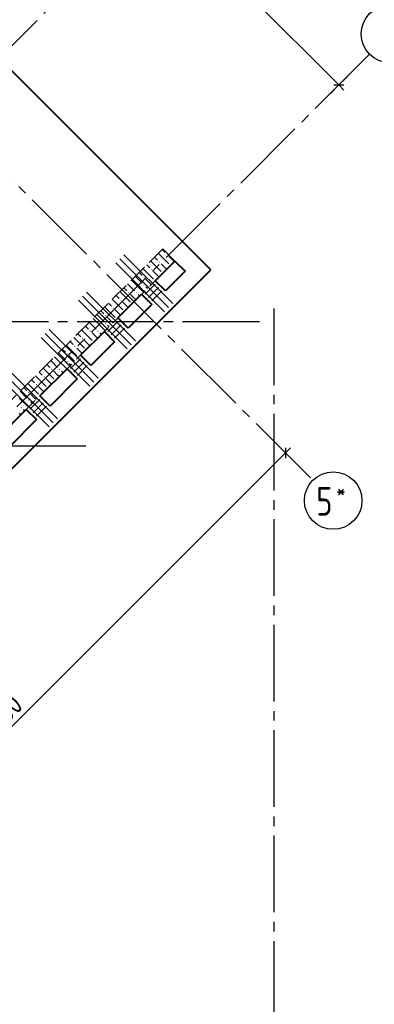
# Model space of a CAD drawing. Header units: millimetres. Extents: x 40580 to 1168286, y -220995 to 81020.
# Tile 375 of 419: x 984830 to 988526, y -120243 to -109970. Entities that reach past the tile are written whole.
import ezdxf

# ---------------------------------------------------------------- set-up
doc = ezdxf.new("R2010")
doc.units = ezdxf.units.MM
for name, pattern in [('______2', [270, 200, -70]), ('______5', [1100, 800, -100, 100, -100]), ('CENTER', [2, 1.25, -0.25, 0.25, -0.25])]:
    doc.linetypes.add(name, pattern=pattern)
for name, color, linetype, lineweight in [('Standard', 7, 'Continuous', 25), ('ОСИ', 7, 'CENTER', 15), ('Основная', 7, 'Continuous', 40), ('Ребро вкладыша арматура S1', 52, 'Continuous', 25), ('Ребро вкладыша арматура поперечная AW', 52, 'Continuous', 25)]:
    doc.layers.add(name, color=color, linetype=linetype, lineweight=lineweight)
doc.layers.add('ЖБ Стена верхний уровень', color=7, linetype='______2', true_color=0x656565)
doc.styles.add('GOST 2.304-81', font='txt')
doc.styles.add('ISOCPEUR', font='isocpeur.ttf')

msp = doc.modelspace()

# ---------------------------------------------------------------- hatches: boundary and pattern name
at = {"layer": 'ЖБ Стена верхний уровень', "linetype": 'Continuous', "lineweight": -3, "transparency": 33554687}
for points in [[(986359.1, -112418), (986365.6, -112411.5), (986372.1, -112418), (986365.6, -112424.5)], [(986199.1, -112578), (986205.6, -112571.5), (986212.1, -112578), (986205.6, -112584.5)], [(986279.1, -112498), (986285.6, -112491.5), (986292.1, -112498), (986285.6, -112504.5)], [(986119.1, -112658), (986125.6, -112651.5), (986132.1, -112658), (986125.6, -112664.5)], [(986119.1, -112738), (986125.6, -112731.5), (986132.1, -112738), (986125.6, -112744.5)], [(985879.1, -112898), (985885.6, -112891.5), (985892.1, -112898), (985885.6, -112904.5)], [(985959.1, -112818), (985965.6, -112811.5), (985972.1, -112818), (985965.6, -112824.5)], [(986039.1, -112818), (986045.6, -112811.5), (986052.1, -112818), (986045.6, -112824.5)], [(985799.1, -112978), (985805.6, -112971.5), (985812.1, -112978), (985805.6, -112984.5)], [(985719.1, -113058), (985725.6, -113051.5), (985732.1, -113058), (985725.6, -113064.5)], [(985719.1, -113138), (985725.6, -113131.5), (985732.1, -113138), (985725.6, -113144.5)], [(985479.1, -113298), (985485.6, -113291.5), (985492.1, -113298), (985485.6, -113304.5)], [(985559.1, -113218), (985565.6, -113211.5), (985572.1, -113218), (985565.6, -113224.5)], [(985639.1, -113218), (985645.6, -113211.5), (985652.1, -113218), (985645.6, -113224.5)], [(985399.1, -113378), (985405.6, -113371.5), (985412.1, -113378), (985405.6, -113384.5)], [(985319.1, -113458), (985325.6, -113451.5), (985332.1, -113458), (985325.6, -113464.5)], [(985159.1, -113618), (985165.6, -113611.5), (985172.1, -113618), (985165.6, -113624.5)], [(985239.1, -113618), (985245.6, -113611.5), (985252.1, -113618), (985245.6, -113624.5)], [(985319.1, -113538), (985325.6, -113531.5), (985332.1, -113538), (985325.6, -113544.5)], [(985079.1, -113698), (985085.6, -113691.5), (985092.1, -113698), (985085.6, -113704.5)], [(984999.1, -113778), (985005.6, -113771.5), (985012.1, -113778), (985005.6, -113784.5)], [(984919.1, -113858), (984925.6, -113851.5), (984932.1, -113858), (984925.6, -113864.5)], [(984839.1, -114018), (984845.6, -114011.5), (984852.1, -114018), (984845.6, -114024.5)], [(984919.1, -113938), (984925.6, -113931.5), (984932.1, -113938), (984925.6, -113944.5)]]:
    msp.add_hatch(color=7, dxfattribs=at).paths.add_polyline_path(points, flags=16)

# ---------------------------------------------------------------- linework, layer by layer
at = {"layer": 'Standard', "color": 7, "linetype": 'Continuous', "lineweight": -3, "transparency": 33554687}
for p, q in [((986248.3, -108741.5), (988157.5, -110650.7)), ((988157.5, -110650.7), (988210.6, -110703.7)), ((987601, -114490), (981901.7, -120189.2)), ((987601, -114490), (987654, -114436.9))]:
    msp.add_line(p, q, dxfattribs=at)
at = {"layer": 'Standard', "color": 251, "linetype": 'Continuous', "lineweight": -3, "true_color": 0x656565, "transparency": 33554687}
for p, q in [((988157.5, -110650.7), (988320.5, -110487.7)), ((988157.5, -110650.7), (988245.9, -110562.3)), ((988157.5, -110650.7), (988069.1, -110739.1)), ((987601, -114490), (987512.6, -114401.6)), ((987601, -114490), (987689.4, -114578.3)), ((987601, -114490), (987601, -114490))]:
    msp.add_line(p, q, dxfattribs=at)
at = {"layer": 'Standard', "color": 7, "linetype": 'Continuous', "lineweight": 25, "transparency": 33554687}
for p, q in [((988104.5, -110650.7), (988210.6, -110650.7)), ((987601, -114436.9), (987601, -114543))]:
    msp.add_line(p, q, dxfattribs=at)
at = {"layer": 'ЖБ Стена верхний уровень', "color": 251, "linetype": '______2', "lineweight": -3, "true_color": 0x656565, "transparency": 33554687}
for p, q in [((986320.3, -112360.7), (981504.9, -117176.1)), ((986447.5, -112488), (986320.3, -112360.7)), ((980267.4, -118668.1), (986447.5, -112488))]:
    msp.add_line(p, q, dxfattribs=at)
at = {"layer": 'ЖБ Стена верхний уровень', "color": 9, "linetype": 'Continuous', "lineweight": -3, "true_color": 0xc7c7c7, "transparency": 33554687}
for p, q in [((986314.3, -112366.7), (986345.6, -112398)), ((986234.3, -112446.7), (986265.6, -112478)), ((986274.3, -112406.7), (986385.6, -112518)), ((986425.6, -112478), (986385.6, -112438)), ((986441.6, -112493.9), (986425.6, -112478)), ((986114.3, -112566.7), (986225.6, -112678)), ((986154.3, -112526.7), (986185.6, -112558)), ((986194.3, -112486.7), (986305.6, -112598)), ((986361.6, -112573.9), (986305.6, -112518)), ((985994.3, -112686.7), (986025.6, -112718)), ((986034.3, -112646.7), (986105.6, -112718)), ((986074.3, -112606.7), (986105.6, -112638)), ((986185.6, -112718), (986145.6, -112678)), ((986281.6, -112653.9), (986225.6, -112598)), ((985914.3, -112766.7), (985945.6, -112798)), ((985954.3, -112726.7), (986025.6, -112798)), ((986025.6, -112718), (986121.6, -112814)), ((986145.6, -112758), (986161.6, -112774)), ((986201.6, -112733.9), (986185.6, -112718)), ((985794.3, -112886.7), (985905.6, -112998)), ((985834.3, -112846.7), (985865.6, -112878)), ((985874.3, -112806.7), (985985.6, -112918)), ((986025.6, -112878), (985985.6, -112838)), ((986041.6, -112893.9), (986025.6, -112878)), ((986065.6, -112838), (986081.6, -112854)), ((985714.3, -112966.7), (985825.6, -113078)), ((985754.3, -112926.7), (985785.6, -112958)), ((985961.6, -112973.9), (985905.6, -112918)), ((985594.3, -113086.7), (985625.6, -113118)), ((985634.3, -113046.7), (985705.6, -113118)), ((985674.3, -113006.7), (985705.6, -113038)), ((985785.6, -113118), (985745.6, -113078)), ((985881.6, -113053.9), (985825.6, -112998)), ((985514.3, -113166.7), (985545.6, -113198)), ((985554.3, -113126.7), (985625.6, -113198)), ((985625.6, -113118), (985721.6, -113214)), ((985745.6, -113158), (985761.6, -113174)), ((985801.6, -113133.9), (985785.6, -113118)), ((985394.3, -113286.7), (985505.6, -113398)), ((985434.3, -113246.7), (985465.6, -113278)), ((985474.3, -113206.7), (985585.6, -113318)), ((985625.6, -113278), (985585.6, -113238)), ((985641.6, -113293.9), (985625.6, -113278)), ((985665.6, -113238), (985681.6, -113254)), ((985274.3, -113406.7), (985305.6, -113438)), ((985314.3, -113366.7), (985425.6, -113478)), ((985354.3, -113326.7), (985385.6, -113358)), ((985481.6, -113453.9), (985425.6, -113398)), ((985561.6, -113373.9), (985505.6, -113318)), ((985194.3, -113486.7), (985225.6, -113518)), ((985234.3, -113446.7), (985305.6, -113518)), ((985385.6, -113518), (985345.6, -113478)), ((985074.3, -113606.7), (985185.6, -113718)), ((985114.3, -113566.7), (985145.6, -113598)), ((985154.3, -113526.7), (985225.6, -113598)), ((985225.6, -113518), (985321.6, -113614)), ((985345.6, -113558), (985361.6, -113574)), ((985401.6, -113533.9), (985385.6, -113518)), ((984994.3, -113686.7), (985105.6, -113798)), ((985034.3, -113646.7), (985065.6, -113678)), ((985225.6, -113678), (985185.6, -113638)), ((985241.6, -113693.9), (985225.6, -113678)), ((985265.6, -113638), (985281.6, -113654)), ((984874.3, -113806.7), (984905.6, -113838)), ((984914.3, -113766.7), (985025.6, -113878)), ((984954.3, -113726.7), (984985.6, -113758)), ((985081.6, -113853.9), (985025.6, -113798)), ((985161.6, -113773.9), (985105.6, -113718)), ((984825.6, -113918), (984921.6, -114014)), ((984834.3, -113846.7), (984905.6, -113918)), ((984985.6, -113918), (984945.6, -113878)), ((985001.6, -113933.9), (984985.6, -113918)), ((984945.6, -113958), (984961.6, -113974)), ((984841.6, -114093.9), (984825.6, -114078)), ((984865.6, -114038), (984881.6, -114054))]:
    msp.add_line(p, q, dxfattribs=at)
at = {"layer": 'ОСИ', "color": 8, "linetype": '______5', "lineweight": -3, "transparency": 33554687}
for p, q in [((980294.3, -107183.3), (987885.7, -114774.7)), ((978223.9, -116766), (986567.9, -108422)), ((980133.1, -118675.1), (988477.1, -110331.2)), ((987478.7, -112982.5), (987478.7, -121631.1)), ((987328.7, -113121.1), (971678.1, -113121.1)), ((985518.7, -114421.1), (971678.1, -114421.1)), ((985518.7, -114421.1), (971678.1, -114421.1))]:
    msp.add_line(p, q, dxfattribs=at)
at = {"layer": 'ОСИ', "color": 7, "linetype": 'Continuous', "lineweight": -3, "transparency": 33554687}
for centre in [(988689.2, -110119), (988097.9, -114986.8)]:
    msp.add_circle(centre, 300, dxfattribs=at)
at = {"layer": 'Основная', "transparency": 33554687}
for p, q in [((986822.3, -112579.9), (984319.2, -110076.8)), ((980267.4, -119134.8), (986822.3, -112579.9)), ((986242.5, -112693), (986447.5, -112488)), ((986447.5, -112488), (986553.6, -112594)), ((986553.6, -112594), (986348.5, -112799.1)), ((986348.5, -112799.1), (986242.5, -112693)), ((985853.6, -113081.9), (986101.1, -112834.5)), ((986101.1, -112834.5), (986207.1, -112940.5)), ((986207.1, -112940.5), (985959.6, -113188)), ((985959.6, -113188), (985853.6, -113081.9)), ((985464.7, -113470.9), (985712.2, -113223.4)), ((985712.2, -113223.4), (985818.2, -113329.4)), ((985818.2, -113329.4), (985570.7, -113576.9)), ((985570.7, -113576.9), (985464.7, -113470.9)), ((985040.4, -113895.1), (985323.3, -113612.3)), ((985323.3, -113612.3), (985429.3, -113718.3)), ((985429.3, -113718.3), (985146.5, -114001.2)), ((985146.5, -114001.2), (985040.4, -113895.1)), ((984616.1, -114319.4), (984899, -114036.5)), ((984899, -114036.5), (985005.1, -114142.6)), ((985005.1, -114142.6), (984722.2, -114425.4))]:
    msp.add_line(p, q, dxfattribs=at)
at = {"layer": 'Ребро вкладыша арматура S1', "color": 7, "linetype": 'Continuous', "lineweight": 25, "transparency": 33554687}
for p, q in [((985873.1, -112465.1), (986382.2, -112974.2)), ((985915.5, -112422.7), (986424.7, -112931.8)), ((985830.7, -112507.5), (986339.8, -113016.6)), ((985484.2, -112854), (985993.3, -113363.1)), ((985526.6, -112811.6), (986035.8, -113320.7)), ((985441.8, -112896.4), (985950.9, -113405.5)), ((985137.7, -113200.5), (985646.9, -113709.6)), ((985052.9, -113285.3), (985562, -113794.4)), ((985095.3, -113242.9), (985604.4, -113752)), ((984628.6, -113709.6), (985137.7, -114218.7)), ((984671, -113667.2), (985180.2, -114176.3)), ((984713.5, -113624.7), (985222.6, -114133.9))]:
    msp.add_line(p, q, dxfattribs=at)
at = {"layer": 'Ребро вкладыша арматура поперечная AW', "color": 7, "linetype": 'Continuous', "lineweight": 25, "transparency": 33554687}
for p, q in [((986137.8, -112833), (986241.1, -112729.8)), ((986173.2, -112868.4), (986276.4, -112765.1)), ((986208.5, -112903.7), (986311.8, -112800.5)), ((985748.9, -113221.9), (985852.2, -113118.7)), ((985784.3, -113257.3), (985887.5, -113154.1)), ((985819.6, -113292.6), (985922.9, -113189.4)), ((985360, -113610.8), (985463.2, -113507.6)), ((985395.4, -113646.2), (985498.6, -113543)), ((985430.7, -113681.6), (985534, -113578.3)), ((984935.7, -114035.1), (985039, -113931.9)), ((984971.1, -114070.5), (985074.3, -113967.2)), ((985006.5, -114105.8), (985109.7, -114002.6))]:
    msp.add_line(p, q, dxfattribs=at)

# ---------------------------------------------------------------- texts
at = {"layer": 'Standard', "color": 7, "linetype": 'Continuous', "lineweight": 25, "transparency": 33554687, "insert": (984522.5, -117497.7), "char_height": 220, "width": 672.63, "attachment_point": 7, "rotation": 45, "style": 'GOST 2.304-81'}
msp.add_mtext('8060', dxfattribs=at)
at = {"layer": 'ОСИ', "color": 7, "linetype": 'Continuous', "lineweight": 25, "transparency": 33554687, "attachment_point": 7, "style": 'ISOCPEUR'}
for s, insert, char_height, width in [('\\W0.78;5', (987920.4, -115144.3), 300, 326.853), ('\\W0.80;*', (988130.4, -114969.3), 180, 215.909)]:
    msp.add_mtext(s, dxfattribs=dict(at, insert=insert, char_height=char_height, width=width))

doc.saveas('drawing.dxf')
